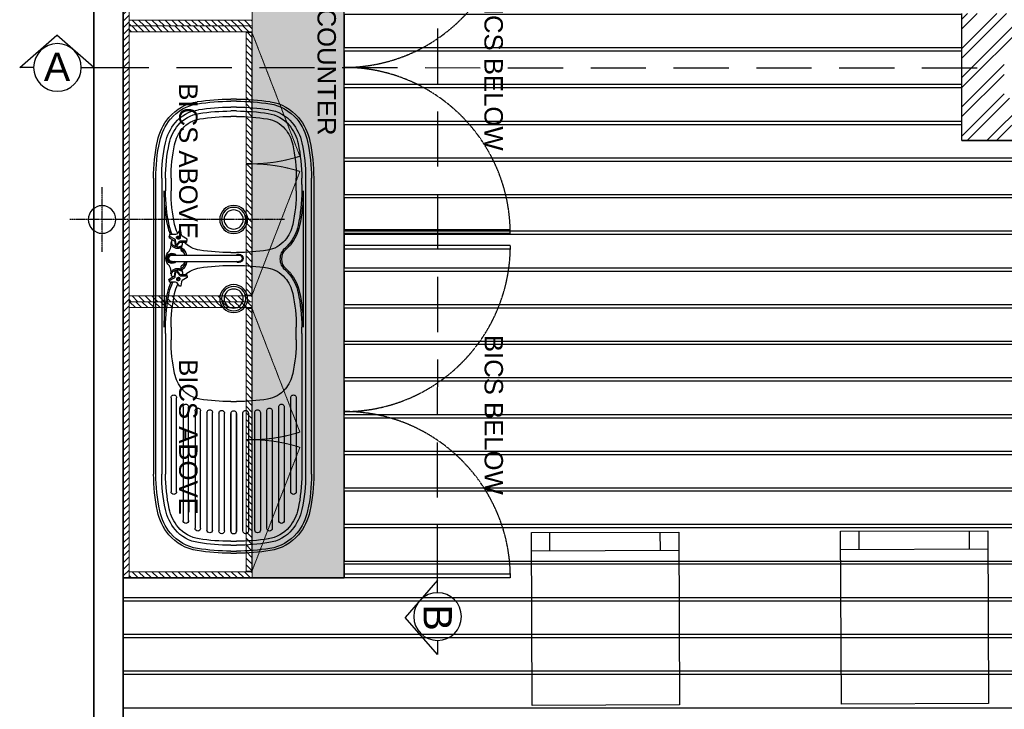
# Model space of a CAD drawing. Header units: millimetres. Extents: x -115474967 to 444143, y -74377 to 241828222.
# Tile 266 of 590: x -254329 to -251654, y 270650 to 272525. Entities that reach past the tile are written whole.
import ezdxf

# ---------------------------------------------------------------- set-up
doc = ezdxf.new("R2010")
doc.units = ezdxf.units.MM
doc.header["$MEASUREMENT"] = 0
for name, pattern in [('$0$DASHED2', [0.375, 0.25, -0.125]), ('2DASHED', [0.75, 0.5, -0.25]), ('CENTER2', [1.125, 0.75, -0.125, 0.125, -0.125]), ('Dashed', [280, 140, -140]), ('DASHED2', [0.375, 0.25, -0.125])]:
    doc.linetypes.add(name, pattern=pattern)
for name, color, linetype in [('0-ELEV.25', 4, 'Continuous'), ('00-2 Fittings', 8, 'Continuous'), ('00-2 Windows', 1, 'Continuous'), ('00-3 Elev 04', 8, 'Continuous'), ('00-4 Furnituire', 1, 'Continuous'), ('00-6 H-Brickwork', 9, 'Continuous'), ('CEIL-PLAN', 7, 'Continuous'), ('DIMS-50', 9, 'Continuous'), ('FITT-SANT', 5, 'Continuous'), ('JOIN-SEC.18', 9, 'Continuous'), ('JOIN-SEC.35', 2, 'Continuous'), ('Paving', 253, 'Continuous'), ('STRU-SLEEVE', 3, 'Continuous'), ('TEXT-20', 2, 'Continuous'), ('TEXT-50', 2, 'Continuous'), ('TEXT-REFN', 5, 'Continuous')]:
    doc.layers.add(name, color=color, linetype=linetype)
doc.layers.add('0_cons_01', color=40, linetype='Continuous', lineweight=0, plot=False)
doc.layers.add('G-____-____-TEXT', color=231, linetype='Continuous', lineweight=5)
doc.layers.add('Lines', color=1, linetype='Continuous', lineweight=9)
doc.styles.add('Arial_2', font='arial.ttf', dxfattribs={"height": 150})
doc.styles.add('TEXT-20', font='arial.ttf', dxfattribs={"height": 40})
doc.styles.add('TEXT-50', font='arial.ttf', dxfattribs={"height": 100})
pattern_1 = [(225, (-221138.323, -14631.661), (8.39689303, -8.39689303), [])]

# ---------------------------------------------------------------- blocks, each defined once
blk = doc.blocks.new('B_cobra sink mixer plan')
at = {"layer": 'FITT-SANT', "color": 9}
for p, q in [((-42.4, 2.9), (-46.2, 1.9)), ((-9, 0), (-9, -181.1)), ((9, 0), (9, -181.1)), ((42.4, 2.9), (46.2, 1.9)), ((-34.3, -27), (-38.2, -28.1)), ((34.3, -27), (38.2, -28.1))]:
    blk.add_line(p, q, dxfattribs=at)
at = {"layer": 'FITT-SANT', "color": 9, "elevation": 0}
for points in [[(-75.3, -23.3), (-76, -20.8, -0.309874), (-75.6, -19.7), (-67, -13.4, 0.236573), (-64.9, -9.4), (-64.8, 5.9, -0.336403), (-64, 6.8), (-61.6, 7.5, -0.336403), (-60.5, 7), (-52.7, -6.2, 0.236573), (-48.9, -8.6), (-38.3, -9.7, -0.309874), (-37.5, -10.5), (-36.8, -13, -0.309874), (-37.2, -14.1), (-45.8, -20.4, 0.236573), (-47.8, -24.3), (-48, -39.6, -0.336403), (-48.7, -40.6), (-51.1, -41.2, -0.336403), (-52.3, -40.8), (-60, -27.6, 0.236573), (-63.8, -25.2), (-74.4, -24, -0.309874)], [(75.3, -23.3), (76, -20.8, 0.309874), (75.6, -19.7), (67, -13.4, -0.236573), (64.9, -9.4), (64.8, 5.9, 0.336403), (64, 6.8), (61.6, 7.5, 0.336403), (60.5, 7), (52.7, -6.2, -0.236573), (48.9, -8.6), (38.3, -9.7, 0.309874), (37.5, -10.5), (36.8, -13, 0.309874), (37.2, -14.1), (45.8, -20.4, -0.236573), (47.8, -24.3), (48, -39.6, 0.336403), (48.7, -40.6), (51.1, -41.2, 0.336403), (52.3, -40.8), (60, -27.6, -0.236573), (63.8, -25.2), (74.4, -24, 0.309874)]]:
    blk.add_lwpolyline(points, format="xyb", close=True, dxfattribs=at)
for points in [[(-60.8, 7.3, -0.206916), (-60.2, 7.8), (-57.8, 8.5, -0.336403), (-56.7, 8), (-48.9, -5.1, 0.236573), (-45.1, -7.6), (-34.5, -8.7, -0.309874), (-33.7, -9.4), (-33, -12, -0.309874), (-33.3, -13), (-42, -19.3, 0.236573), (-44, -23.3), (-44.2, -38.6, -0.336403), (-44.9, -39.6), (-47.3, -40.2, -0.206965), (-48.1, -40.1, -0.206965)], [(60.8, 7.3, 0.206916), (60.2, 7.8), (57.8, 8.5, 0.336403), (56.7, 8), (48.9, -5.1, -0.236573), (45.1, -7.6), (34.5, -8.7, 0.309874), (33.7, -9.4), (33, -12, 0.309874), (33.3, -13), (42, -19.3, -0.236573), (44, -23.3), (44.2, -38.6, 0.336403), (44.9, -39.6), (47.3, -40.2, 0.206965), (48.1, -40.1, 0.206965)]]:
    blk.add_lwpolyline(points, format="xyb", dxfattribs=at)
at = {"layer": 'FITT-SANT', "color": 9}
for centre, radius, start, end in [((-40.6, 50.4), 47.4, 268.4804, 295.427), ((0, -9.5), 26.5, 90, 139.9474), ((0, 0), 14, 310.0052, 229.9948), ((0, 0), 11.5, 321.5, 218.5), ((0, 0), 9, 0, 180), ((0, -9.5), 26.5, 40.0526, 90), ((40.6, 50.4), 47.4, 244.573, 271.5196), ((-60.2, 22.2), 38.1, 256.1872, 256.6856), ((-25.2, -42.8), 18.3, 78.3724, 120.251), ((0, -9.5), 26.5, 215.7232, 250.1461), ((0, -9.5), 26.5, 289.8539, 324.2768), ((25.2, -42.8), 18.3, 59.749, 101.6276), ((60.2, 22.2), 38.1, 283.3144, 283.8128), ((0, -181.1, 0), 11.5, 141.5, 38.5), ((0, -181.1, 0), 9, 180, 0)]:
    blk.add_arc(centre, radius, start, end, dxfattribs=at)
at = {"layer": 'FITT-SANT', "color": 9, "extrusion": (0, 0, -1)}
blk.add_ellipse((-56.4, -16.9), major_axis=(0.78, -2.9), ratio=0.666667, dxfattribs=at)
at = {"layer": 'FITT-SANT', "color": 9}
blk.add_ellipse((56.4, -16.9), major_axis=(-0.78, -2.9), ratio=0.666667, dxfattribs=at)
for points, knots in [([(-50.9, -1.8), (-50.8, -1.7), (-50.7, -1.6), (-50.2, -0.9), (-49.8, -0.4), (-49, 0.4), (-48.5, 0.8), (-47.6, 1.4), (-47.1, 1.6), (-46.2, 1.9), (-45.7, 2), (-44.7, 2.1), (-44.1, 2.1), (-42.8, 2), (-42.1, 1.8), (-40.4, 1.1), (-39.6, 0.6), (-37.8, -0.7), (-37, -1.5), (-35.4, -3.3), (-34.7, -4.4), (-33.4, -6.7), (-32.8, -8), (-32, -10.6), (-31.7, -12), (-31.3, -14.7), (-31.3, -16), (-31.5, -18.4), (-31.6, -19.4), (-32.1, -21.2), (-32.4, -22.1), (-33.2, -23.8), (-33.7, -24.6), (-34.8, -26), (-35.4, -26.5), (-36.5, -27.4), (-37.1, -27.7), (-37.9, -28), (-38, -28), (-38.2, -28.1), (-38.7, -28.2), (-39.1, -28.3), (-40.5, -28.3), (-41.4, -28.2), (-42.9, -27.7), (-43.5, -27.5), (-44.1, -27.2)], [2.505296, 2.505296, 2.505296, 2.505296, 2.538489, 2.538489, 2.719254, 2.719254, 2.900018, 2.900018, 3.084977, 3.084977, 3.269936, 3.269936, 3.454895, 3.454895, 3.693516, 3.693516, 3.932138, 3.932138, 4.170759, 4.170759, 4.409381, 4.409381, 4.648002, 4.648002, 4.886624, 4.886624, 5.125245, 5.125245, 5.318081, 5.318081, 5.510917, 5.510917, 5.748549, 5.748549, 5.986181, 5.986181, 6.223814, 6.223814, 6.283185, 6.283185, 6.283185, 6.459041, 6.459041, 6.755231, 6.755231, 6.919474, 6.919474, 6.919474, 6.919474]), ([(-42.4, 2.9), (-42.1, 3), (-41.7, 3.1), (-40.9, 3.1), (-40.3, 3.1), (-39, 3), (-38.3, 2.8), (-36.6, 2.1), (-35.7, 1.6), (-34, 0.3), (-33.2, -0.5), (-31.6, -2.3), (-30.8, -3.4), (-29.6, -5.7), (-29, -7), (-28.2, -9.6), (-27.9, -11), (-27.5, -13.7), (-27.5, -15), (-27.7, -17.3), (-27.8, -18.3), (-28.3, -20.2), (-28.6, -21.1), (-29.4, -22.8), (-29.9, -23.6), (-31, -25), (-31.5, -25.5), (-32.7, -26.4), (-33.3, -26.7), (-34.1, -27), (-34.2, -27), (-34.4, -27), (-34.7, -27.1), (-34.9, -27.2), (-35.2, -27.2)], [3.141323, 3.141323, 3.141323, 3.141323, 3.269936, 3.269936, 3.454895, 3.454895, 3.693516, 3.693516, 3.932138, 3.932138, 4.170759, 4.170759, 4.409381, 4.409381, 4.648002, 4.648002, 4.886624, 4.886624, 5.125245, 5.125245, 5.318081, 5.318081, 5.510917, 5.510917, 5.748549, 5.748549, 5.986181, 5.986181, 6.223814, 6.223814, 6.283185, 6.283185, 6.283185, 6.387949, 6.387949, 6.387949, 6.387949]), ([(42.4, 2.9), (42.1, 3), (41.7, 3.1), (40.9, 3.1), (40.3, 3.1), (39, 3), (38.3, 2.8), (36.6, 2.1), (35.7, 1.6), (34, 0.3), (33.2, -0.5), (31.6, -2.3), (30.8, -3.4), (29.6, -5.7), (29, -7), (28.2, -9.6), (27.9, -11), (27.5, -13.7), (27.5, -15), (27.7, -17.3), (27.8, -18.3), (28.3, -20.2), (28.6, -21.1), (29.4, -22.8), (29.9, -23.6), (31, -25), (31.5, -25.5), (32.7, -26.4), (33.3, -26.7), (34.1, -27), (34.2, -27), (34.4, -27), (34.7, -27.1), (34.9, -27.2), (35.2, -27.2)], [3.141323, 3.141323, 3.141323, 3.141323, 3.269936, 3.269936, 3.454895, 3.454895, 3.693516, 3.693516, 3.932138, 3.932138, 4.170759, 4.170759, 4.409381, 4.409381, 4.648002, 4.648002, 4.886624, 4.886624, 5.125245, 5.125245, 5.318081, 5.318081, 5.510917, 5.510917, 5.748549, 5.748549, 5.986181, 5.986181, 6.223814, 6.223814, 6.283185, 6.283185, 6.283185, 6.387949, 6.387949, 6.387949, 6.387949]), ([(50.9, -1.8), (50.8, -1.7), (50.7, -1.6), (50.2, -0.9), (49.8, -0.4), (49, 0.4), (48.5, 0.8), (47.6, 1.4), (47.1, 1.6), (46.2, 1.9), (45.7, 2), (44.7, 2.1), (44.1, 2.1), (42.8, 2), (42.1, 1.8), (40.4, 1.1), (39.6, 0.6), (37.8, -0.7), (37, -1.5), (35.4, -3.3), (34.7, -4.4), (33.4, -6.7), (32.8, -8), (32, -10.6), (31.7, -12), (31.3, -14.7), (31.3, -16), (31.5, -18.4), (31.6, -19.4), (32.1, -21.2), (32.4, -22.1), (33.2, -23.8), (33.7, -24.6), (34.8, -26), (35.4, -26.5), (36.5, -27.4), (37.1, -27.7), (37.9, -28), (38, -28), (38.2, -28.1), (38.7, -28.2), (39.1, -28.3), (40.5, -28.3), (41.4, -28.2), (42.9, -27.7), (43.5, -27.5), (44.1, -27.2)], [2.505296, 2.505296, 2.505296, 2.505296, 2.538489, 2.538489, 2.719254, 2.719254, 2.900018, 2.900018, 3.084977, 3.084977, 3.269936, 3.269936, 3.454895, 3.454895, 3.693516, 3.693516, 3.932138, 3.932138, 4.170759, 4.170759, 4.409381, 4.409381, 4.648002, 4.648002, 4.886624, 4.886624, 5.125245, 5.125245, 5.318081, 5.318081, 5.510917, 5.510917, 5.748549, 5.748549, 5.986181, 5.986181, 6.223814, 6.223814, 6.283185, 6.283185, 6.283185, 6.459041, 6.459041, 6.755231, 6.755231, 6.919474, 6.919474, 6.919474, 6.919474]), ([(-55.1, -21.7), (-55.4, -21.8), (-55.7, -21.8), (-56.4, -21.8), (-56.7, -21.8), (-57.3, -21.6), (-57.6, -21.5), (-58.3, -21), (-58.8, -20.6), (-59.5, -19.7), (-59.8, -19.1), (-60.2, -18), (-60.4, -17.4), (-60.5, -16.3), (-60.5, -15.7), (-60.2, -14.5), (-60, -13.9), (-59.4, -13.1), (-59.1, -12.8), (-58.4, -12.3), (-58, -12.1), (-57.2, -11.9), (-56.7, -11.9), (-55.9, -12), (-55.5, -12.2), (-54.8, -12.5), (-54.5, -12.7), (-53.9, -13.2), (-53.7, -13.5), (-53, -14.5), (-52.6, -15.3), (-52.3, -17), (-52.2, -17.8), (-52.5, -19.1), (-52.7, -19.6), (-53.2, -20.4), (-53.5, -20.8), (-54.2, -21.4), (-54.7, -21.6), (-55.1, -21.7)], [0, 0, 0, 0, 0.19707, 0.19707, 0.39414, 0.39414, 0.591209, 0.591209, 1.001417, 1.001417, 1.411625, 1.411625, 1.821832, 1.821832, 2.229571, 2.229571, 2.637309, 2.637309, 2.89699, 2.89699, 3.156671, 3.156671, 3.416351, 3.416351, 3.676032, 3.676032, 3.935712, 3.935712, 4.195393, 4.195393, 4.783811, 4.783811, 5.37223, 5.37223, 5.694818, 5.694818, 6.017407, 6.017407, 6.283185, 6.283185, 6.283185, 6.283185]), ([(55.1, -21.7), (55.4, -21.8), (55.7, -21.8), (56.4, -21.8), (56.7, -21.8), (57.3, -21.6), (57.6, -21.5), (58.3, -21), (58.8, -20.6), (59.5, -19.7), (59.8, -19.1), (60.2, -18), (60.4, -17.4), (60.5, -16.3), (60.5, -15.7), (60.2, -14.5), (60, -13.9), (59.4, -13.1), (59.1, -12.8), (58.4, -12.3), (58, -12.1), (57.2, -11.9), (56.7, -11.9), (55.9, -12), (55.5, -12.2), (54.8, -12.5), (54.5, -12.7), (53.9, -13.2), (53.7, -13.5), (53, -14.5), (52.6, -15.3), (52.3, -17), (52.2, -17.8), (52.5, -19.1), (52.7, -19.6), (53.2, -20.4), (53.5, -20.8), (54.2, -21.4), (54.7, -21.6), (55.1, -21.7)], [0, 0, 0, 0, 0.19707, 0.19707, 0.39414, 0.39414, 0.591209, 0.591209, 1.001417, 1.001417, 1.411625, 1.411625, 1.821832, 1.821832, 2.229571, 2.229571, 2.637309, 2.637309, 2.89699, 2.89699, 3.156671, 3.156671, 3.416351, 3.416351, 3.676032, 3.676032, 3.935712, 3.935712, 4.195393, 4.195393, 4.783811, 4.783811, 5.37223, 5.37223, 5.694818, 5.694818, 6.017407, 6.017407, 6.283185, 6.283185, 6.283185, 6.283185])]:
    blk.add_open_spline(points, degree=3, knots=knots, dxfattribs=at)
blk = doc.blocks.new('BF10C_SINK double end')
at = {"layer": 'FITT-SANT', "linetype": 'Continuous'}
for p, q in [((-112.3, -140), (692.3, -140)), ((692.3, -146), (-112.3, -146)), ((-112.3, -187.5), (-95, -187.5)), ((-95, -187.5), (-77.7, -187.5)), ((292.7, -187.5), (310, -187.5)), ((310, -187.5), (327.3, -187.5)), ((-327.5, -365.4), (-327.5, -349.6)), ((-321.5, -365.4), (-321.5, -349.6)), ((-280, -357.5), (-280, -349.6)), ((-280, -365.4), (-280, -357.5)), ((90, -349.6), (90, -357.5)), ((90, -357.5), (90, -365.4)), ((125, -349.6), (125, -365.4)), ((495, -349.6), (495, -357.5)), ((495, -349.6), (495, -357.5)), ((495, -357.5), (495, -365.4)), ((495, -357.5), (495, -365.4)), ((901.5, -349.6), (901.5, -365.4)), ((907.5, -349.6), (907.5, -365.4)), ((-95, -527.5), (-112.3, -527.5)), ((-77.7, -527.5), (-95, -527.5)), ((310, -527.5), (292.7, -527.5)), ((327.3, -527.5), (310, -527.5)), ((692.3, -569), (-112.3, -569)), ((-112.3, -575), (692.3, -575))]:
    blk.add_line(p, q, dxfattribs=at)
at = {"layer": 'FITT-SANT', "color": 9, "linetype": 'Continuous'}
for p, q in [((-112.3, -162), (692.3, -162)), ((-112.3, -172.5), (-95, -172.5)), ((-95, -172.5), (-77.7, -172.5)), ((-77.7, -168.6), (292.7, -168.6)), ((310, -172.5), (292.7, -172.5)), ((310, -172.5), (692.3, -172.5)), ((484.5, -187.5), (740, -187.5)), ((740, -202.5), (484.5, -202.5)), ((509.7, -220), (818.6, -220)), ((818.6, -235), (509.7, -235)), ((520.5, -252.5), (674.2, -252.5)), ((674.2, -252.5), (839.5, -252.5)), ((674.2, -267.5), (520.5, -267.5)), ((524.6, -285), (674.2, -285)), ((839.5, -267.5), (674.2, -267.5)), ((674.2, -285), (844.4, -285)), ((674.2, -300), (524.6, -300)), ((526.3, -317.5), (674.2, -317.5)), ((844.4, -300), (674.2, -300)), ((674.2, -317.5), (846.9, -317.5)), ((674.2, -332.5), (526.3, -332.5)), ((846.9, -332.5), (674.2, -332.5)), ((-305.5, -365.4), (-305.5, -349.6)), ((-295, -365.4), (-295, -349.6)), ((674.2, -350), (527.5, -350)), ((527.5, -350), (674.2, -350)), ((674.2, -350), (527.5, -350)), ((527.5, -350), (674.2, -350)), ((527.5, -365), (674.2, -365)), ((674.2, -365), (527.5, -365)), ((674.2, -365), (527.5, -365)), ((527.5, -365), (674.2, -365)), ((674.2, -350), (847.5, -350)), ((847.5, -350), (674.2, -350)), ((674.2, -350), (847.5, -350)), ((847.5, -350), (674.2, -350)), ((847.5, -365), (674.2, -365)), ((674.2, -365), (847.5, -365)), ((674.2, -365), (847.5, -365)), ((847.5, -365), (674.2, -365)), ((875, -349.6), (875, -365.4)), ((885.5, -349.6), (885.5, -365.4)), ((674.2, -382.5), (526.3, -382.5)), ((526.3, -397.5), (674.2, -397.5)), ((846.9, -382.5), (674.2, -382.5)), ((674.2, -397.5), (846.9, -397.5)), ((674.2, -415), (524.6, -415)), ((844.4, -415), (674.2, -415)), ((674.2, -447.5), (520.5, -447.5)), ((524.6, -430), (674.2, -430)), ((674.2, -430), (844.4, -430)), ((839.5, -447.5), (674.2, -447.5)), ((818.6, -480), (509.7, -480)), ((520.5, -462.5), (674.2, -462.5)), ((674.2, -462.5), (839.5, -462.5)), ((509.7, -495), (818.6, -495)), ((740, -512.5), (484.5, -512.5)), ((484.5, -527.5), (740, -527.5)), ((-95, -542.5), (-112.3, -542.5)), ((-112.3, -553), (692.3, -553)), ((-95, -542.5), (-77.7, -542.5)), ((-77.7, -546.4), (292.7, -546.4)), ((310, -542.5), (292.7, -542.5)), ((310, -542.5), (692.3, -542.5))]:
    blk.add_line(p, q, dxfattribs=at)
for centre, radius in [((0, -357.5), 38), ((215, -357.5), 38), ((0, -357.5), 33), ((215, -357.5), 33)]:
    blk.add_circle(centre, radius, dxfattribs=at)
at = {"layer": 'FITT-SANT', "linetype": 'Continuous'}
for centre in [(0, -357.5), (215, -357.5)]:
    blk.add_circle(centre, 26, dxfattribs=at)
for centre, radius, start, end in [((-182.9, -295), 147.5, 101.8483, 129.6805), ((-182.9, -295), 141.5, 101.8436, 129.6799), ((-112.3, -622.5), 482.5, 89.9997, 102.071), ((-112.3, -622.5), 476.5, 89.9997, 102.0725), ((692.3, -622.5), 482.5, 77.929, 90.0003), ((692.3, -622.5), 476.5, 77.9275, 90.0003), ((762.9, -295), 141.5, 50.3201, 78.1564), ((762.9, -295), 147.5, 50.3195, 78.1517), ((-198.2, -276.5), 123.4, 129.7065, 171.6018), ((-198.2, -276.5), 117.4, 129.7072, 171.6168), ((778.2, -276.5), 117.4, 8.3832, 50.2928), ((778.2, -276.5), 123.4, 8.3982, 50.2935), ((-182.9, -295), 100, 101.7991, 129.6742), ((-112.3, -622.5), 435, 89.9997, 102.0841), ((-77.7, -622.5), 435, 77.9159, 90.0003), ((-7.1, -295), 100, 64.0357, 78.2009), ((-7.1, -295), 100, 56.3023, 57.2753), ((222.1, -295), 100, 101.7991, 117.3707), ((292.7, -622.5), 435, 89.9997, 102.0841), ((327.3, -622.5), 435, 77.9159, 90.0003), ((397.9, -295), 100, 50.3258, 78.2009), ((-198.2, -276.5), 75.9, 129.7145, 171.7691), ((8.2, -276.5), 75.9, 8.2309, 45.4168), ((206.8, -276.5), 75.9, 138.6036, 171.7691), ((413.2, -276.5), 75.9, 8.2309, 50.2855), ((255.3, -349.5), 582.8, 171.0076, 180.0032), ((255.3, -349.5), 576.8, 171.0044, 180.0032), ((255.3, -349.5), 535.3, 170.9786, 180.0033), ((-445.3, -349.5), 535.3, 359.9967, 9.0214), ((660.3, -349.5), 535.3, 170.9786, 180.0033), ((-40.3, -349.5), 535.3, 359.9967, 9.0214), ((324.7, -349.5), 576.8, 359.9968, 8.9956), ((324.7, -349.5), 582.8, 359.9968, 8.9924), ((255.3, -365.5), 582.8, 179.9968, 188.9924), ((255.3, -365.5), 576.8, 179.9968, 188.9956), ((255.3, -365.5), 535.3, 179.9967, 189.0214), ((-445.3, -365.5), 535.3, 350.9786, 0.0033), ((660.3, -365.5), 535.3, 179.9967, 189.0214), ((-40.3, -365.5), 535.3, 350.9786, 0.0033), ((324.7, -365.5), 576.8, 351.0044, 0.0032), ((324.7, -365.5), 582.8, 351.0076, 0.0032), ((-198.2, -438.5), 75.9, 188.2309, 230.2855), ((8.2, -438.5), 75.9, 309.7145, 351.7691), ((206.8, -438.5), 75.9, 188.2309, 230.2855), ((413.2, -438.5), 75.9, 309.7145, 351.7691), ((-198.2, -438.5), 123.4, 188.3982, 230.2935), ((-198.2, -438.5), 117.4, 188.3832, 230.2928), ((778.2, -438.5), 117.4, 309.7072, 351.6168), ((778.2, -438.5), 123.4, 309.7065, 351.6018), ((-182.9, -420), 100, 230.3258, 258.2009), ((-7.1, -420), 100, 281.7991, 309.6742), ((222.1, -420), 100, 230.3258, 258.2009), ((397.9, -420), 100, 281.7991, 309.6742), ((-182.9, -420), 147.5, 230.3195, 258.1517), ((-182.9, -420), 141.5, 230.3201, 258.1564), ((-112.3, -92.5), 435, 257.9159, 270.0003), ((-77.7, -92.5), 435, 269.9997, 282.0841), ((292.7, -92.5), 435, 257.9159, 270.0003), ((327.3, -92.5), 435, 269.9997, 282.0841), ((762.9, -420), 141.5, 281.8436, 309.6799), ((762.9, -420), 147.5, 281.8483, 309.6805), ((-112.3, -92.5), 476.5, 257.9275, 270.0003), ((692.3, -92.5), 476.5, 269.9997, 282.0725), ((-112.3, -92.5), 482.5, 257.929, 270.0003), ((692.3, -92.5), 482.5, 269.9997, 282.071)]:
    blk.add_arc(centre, radius, start, end, dxfattribs=at)
at = {"layer": 'FITT-SANT', "color": 9, "linetype": 'Continuous'}
for centre, radius, start, end in [((-182.9, -295), 125.5, 101.8293, 129.6782), ((-182.9, -295), 115, 101.8182, 129.6768), ((-112.3, -622.5), 460.5, 89.9997, 102.0765), ((-112.3, -622.5), 450, 89.9997, 102.0841), ((-77.7, -622.5), 453.9, 77.9159, 90.0003), ((-77.7, -622.5), 450, 77.9159, 90.0003), ((-7.1, -295), 115, 65.3719, 78.2009), ((-7.1, -295), 118.9, 66.2101, 78.2009), ((222.1, -295), 118.9, 101.7991, 115.7447), ((222.1, -295), 115, 101.7991, 116.6638), ((292.7, -622.5), 453.9, 89.9997, 102.0841), ((292.7, -622.5), 450, 89.9997, 102.0841), ((692.3, -622.5), 460.5, 77.9235, 90.0003), ((692.3, -622.5), 450, 77.9205, 90.0003), ((762.9, -295), 115, 50.3232, 78.1818), ((762.9, -295), 125.5, 50.3218, 78.1707), ((-198.2, -276.5), 101.4, 129.7093, 171.6637), ((-198.2, -276.5), 90.9, 129.7111, 171.7014), ((-7.1, -295), 115, 57.0415, 58.0428), ((-7.1, -295), 115, 50.3258, 50.58), ((8.2, -276.5), 94.8, 50.2326, 50.2855), ((484.5, -195), 7.5, 90, 270), ((740, -195), 7.5, 270, 90), ((778.2, -276.5), 90.9, 8.2986, 50.2889), ((778.2, -276.5), 101.4, 8.3363, 50.2907), ((8.2, -276.5), 90.9, 40.9493, 42.1432), ((107.5, -190.3), 40.5, 220.9493, 254.4587), ((107.5, -190.3), 36.6, 222.0137, 252.7438), ((107.5, -190.3), 36.6, 281.2697, 317.2595), ((107.5, -190.3), 40.5, 280.1667, 319.0507), ((206.8, -276.5), 90.9, 138.713, 139.0507), ((509.7, -227.5), 7.5, 90, 270), ((818.6, -227.5), 7.5, 270, 90), ((255.3, -349.5), 560.8, 170.9954, 180.0032), ((255.3, -349.5), 550.3, 170.9889, 180.0032), ((520.5, -260), 7.5, 90, 270), ((839.5, -260), 7.5, 270, 90), ((324.7, -349.5), 550.3, 359.9968, 9.0111), ((324.7, -349.5), 560.8, 359.9968, 9.0046), ((524.6, -292.5), 7.5, 90, 270), ((844.4, -292.5), 7.5, 270, 90), ((526.9, -325), 7.5, 90, 270), ((846.9, -325), 7.5, 270, 90), ((255.3, -365.5), 560.8, 179.9968, 189.0046), ((255.3, -365.5), 550.3, 179.9968, 189.0111), ((527.5, -357.5), 7.5, 90, 270), ((527.5, -357.5), 7.5, 90, 270), ((527.5, -357.5), 7.5, 90, 270), ((527.5, -357.5), 7.5, 90, 270), ((847.5, -357.5), 7.5, 270, 90), ((847.5, -357.5), 7.5, 270, 90), ((847.5, -357.5), 7.5, 270, 90), ((847.5, -357.5), 7.5, 270, 90), ((324.7, -365.5), 550.3, 350.9889, 0.0032), ((324.7, -365.5), 560.8, 350.9954, 0.0032), ((526.9, -390), 7.5, 90, 270), ((846.9, -390), 7.5, 270, 90), ((524.6, -422.5), 7.5, 90, 270), ((844.4, -422.5), 7.5, 270, 90), ((-198.2, -438.5), 101.4, 188.3363, 230.2907), ((-198.2, -438.5), 90.9, 188.2986, 230.2889), ((520.5, -455), 7.5, 90, 270), ((778.2, -438.5), 90.9, 309.7111, 351.7014), ((839.5, -455), 7.5, 270, 90), ((778.2, -438.5), 101.4, 309.7093, 351.6637), ((509.7, -487.5), 7.5, 90, 270), ((818.6, -487.5), 7.5, 270, 90), ((8.2, -438.5), 90.9, 309.7145, 319.0507), ((8.2, -438.5), 94.8, 309.7145, 319.0507), ((107.5, -524.7), 40.5, 40.9493, 139.0507), ((107.5, -524.7), 36.6, 40.9493, 139.0507), ((206.8, -438.5), 94.8, 220.9493, 230.2855), ((206.8, -438.5), 90.9, 220.9493, 230.2855), ((-182.9, -420), 125.5, 230.3218, 258.1707), ((-182.9, -420), 115, 230.3232, 258.1818), ((-112.3, -92.5), 450, 257.9205, 270.0003), ((-77.7, -92.5), 450, 269.9997, 282.0841), ((-7.1, -420), 115, 281.7991, 309.6742), ((-7.1, -420), 118.9, 281.7991, 309.6742), ((222.1, -420), 118.9, 230.3258, 258.2009), ((222.1, -420), 115, 230.3258, 258.2009), ((292.7, -92.5), 450, 257.9159, 270.0003), ((484.5, -520), 7.5, 90, 270), ((692.3, -92.5), 450, 269.9997, 282.0795), ((740, -520), 7.5, 270, 90), ((762.9, -420), 115, 281.8182, 309.6768), ((762.9, -420), 125.5, 281.8293, 309.6782), ((-112.3, -92.5), 460.5, 257.9235, 270.0003), ((-77.7, -92.5), 453.9, 269.9997, 282.0841), ((292.7, -92.5), 453.9, 257.9159, 270.0003), ((692.3, -92.5), 460.5, 269.9997, 282.0765)]:
    blk.add_arc(centre, radius, start, end, dxfattribs=at)
at = {"layer": 'STRU-SLEEVE', "color": 9, "linetype": 'CENTER2'}
for p, q in [((0, -495.4), (0, 87.5)), ((87.5, 0), (-87.5, 0))]:
    blk.add_line(p, q, dxfattribs=at)
at = {"layer": 'STRU-SLEEVE'}
blk.add_circle((0, 0), 37.5, dxfattribs=at)
at = {"layer": 'FITT-SANT'}
blk.add_blockref('B_cobra sink mixer plan', (105.6, -190.3), dxfattribs=at)
blk = doc.blocks.new('A$C69671385')
at = {"layer": 'DIMS-50', "color": 3}
for p, q in [((0, 168.7), (262.1, 397.3)), ((524.2, 168.7), (262.1, 397.3)), ((88.2, 168.7), (0, 168.7)), ((425.6, 168.7), (524.2, 168.7))]:
    blk.add_line(p, q, dxfattribs=at)
at = {"layer": 'TEXT-REFN'}
blk.add_circle((256.9, 168.7), 168.7, dxfattribs=at)
blk = doc.blocks.new('123456')
at = {"layer": '00-6 H-Brickwork'}
h = blk.add_hatch(dxfattribs=at)
h.set_pattern_fill('ANSI32', color=256, scale=150, angle=450, style=0)
h.set_pattern_definition([(135, (-221138.323, -14631.66), (-39.774756, -39.774756), []), (135, (-221138.323, -14605.145), (-39.774756, -39.774756), [])])
h.paths.add_polyline_path([(-252412.2, 265618.6), (-252632.2, 265618.6), (-252632.2, 265532.8), (-252702.2, 265532.8), (-252702.2, 265422.5), (-252632.2, 265422.5), (-252632.2, 263931.1), (-252522.8, 263931.1), (-252412.2, 263931.6)])
h.paths.add_polyline_path([(-262593.4, 265422.5), (-262517.9, 265422.5), (-262517.9, 265477.6), (-262518.1, 265532.8), (-262593.4, 265532.8), (-262593.4, 265618.6), (-262938.4, 265618.6), (-262938.4, 263801.9), (-262593.4, 263801.9)])
h.paths.add_polyline_path([(-262823.4, 265503.6), (-262708.4, 265503.6), (-262708.4, 263916.9), (-262823.4, 263916.9)], flags=16)
at = {"layer": 'JOIN-SEC.18', "linetype": 'Dashed'}
h = blk.add_hatch(dxfattribs=at)
h.set_pattern_fill('SWAMP', color=8, scale=50)
h.set_pattern_definition([(0, (-221138.323, -14631.66), (25, 43.30127), [6.25, -43.75]), (90, (-221135.198, -14631.661), (-25, 43.3012702), [3.125, -83.47754]), (90, (-221134.417, -14631.661), (-25, 43.3012702), [2.5, -84.10254]), (90, (-221135.98, -14631.661), (-25, 43.3012702), [2.5, -84.10254]), (60, (-221133.635, -14631.66), (-25, 43.30127), [2, -48]), (120, (-221136.76, -14631.66), (-50, 2e-08), [2, -48])])
h.paths.add_polyline_path([(-263852.3, 262862.1), (-263602.3, 262862.1), (-263602.3, 262123.3), (-261404.8, 262123.3), (-261404.8, 261873.3), (-263852.3, 261873.3)])
at = {"layer": 'Paving', "linetype": 'DASHED2', "lineweight": 0, "ltscale": 0.05, "true_color": 0x939598}
h = blk.add_hatch(dxfattribs=at)
h.set_pattern_fill('ANSI31', color=252, scale=4, angle=90)
h.set_pattern_definition([(135, (-361821.917, 402966.346), (-8.9802561, -8.9802561), [])])
h.paths.add_polyline_path([(-264104.3, 261604.9), (-264202.3, 261604.6), (-264202.3, 262862.1), (-264186.3, 262862.1), (-264186.3, 261620.9), (-264088.1, 261620.9), (-264088.1, 261539.3), (-261405.1, 261539.3), (-261404.8, 261523.3), (-264088.1, 261522.9), (-264103.9, 261522.9)])
h = blk.add_hatch(dxfattribs=at)
h.set_pattern_fill('ANSI31', color=252, scale=95, angle=180)
h.set_pattern_definition(pattern_1)
h.paths.add_polyline_path([(-263639.1, 261873.3), (-263655.1, 261873.3), (-263655.1, 261539.3), (-263639.1, 261539.3)])
h.paths.add_polyline_path([(-264141.3, 261682.8), (-263693.2, 261682.8), (-263693.2, 261785.8), (-264141.3, 261785.8)], flags=9)
h.paths.add_polyline_path([(-263664.1, 262089.4), (-263664.1, 262789.6), (-263767.1, 262789.6), (-263767.1, 262089.4)], flags=9)
h.paths.add_polyline_path([(-263298.4, 262023.8), (-262598.1, 262023.8), (-262598.1, 262126.8), (-263298.4, 262126.8)], flags=9)
h.paths.add_polyline_path([(-263516.7, 261647), (-263068.6, 261647), (-263068.6, 261750), (-263516.7, 261750)], flags=9)
h.paths.add_polyline_path([(-262766.7, 261647), (-262318.6, 261647), (-262318.6, 261750), (-262766.7, 261750)], flags=9)
h.paths.add_polyline_path([(-262016.7, 261647), (-261568.6, 261647), (-261568.6, 261750), (-262016.7, 261750)], flags=9)
h.paths.add_polyline_path([(-263895.5, 262255.8), (-263895.5, 262769.8), (-264082.7, 262769.8), (-264082.7, 262255.8)], flags=9)
h = blk.add_hatch(dxfattribs=at)
h.set_pattern_fill('ANSI31', color=252, scale=4, angle=180)
h.set_pattern_definition([(225, (-403793.317, 163903.658), (8.9802561, -8.9802561), [])])
h.paths.add_polyline_path([(-262905.1, 261539.3), (-262921.1, 261539.3), (-262921.1, 261873.3), (-262905.1, 261873.3)])
h = blk.add_hatch(dxfattribs=at)
h.set_pattern_fill('ANSI31', color=252, scale=95, angle=180)
h.set_pattern_definition(pattern_1)
h.paths.add_polyline_path([(-262889.1, 261539.3), (-262905.1, 261539.3), (-262905.1, 261873.3), (-262889.1, 261873.3)])
h.paths.add_polyline_path([(-262139.1, 261539.3), (-262155.1, 261539.3), (-262155.1, 261873.3), (-262139.1, 261873.3)])
h = blk.add_hatch(dxfattribs=at)
h.set_pattern_fill('ANSI31', color=252, scale=4, angle=180)
h.set_pattern_definition([(225, (-405653.318, 163903.658), (8.9802561, -8.9802561), [])])
h.paths.add_polyline_path([(-262530.6, 261873.1), (-262887.1, 261873.1), (-262887.1, 261857.1), (-262530.6, 261857.1)])
h.paths.add_polyline_path([(-262529.5, 261873.1), (-262173, 261873.1), (-262173, 261857.1), (-262529.5, 261857.1)])
h = blk.add_hatch(dxfattribs=at)
h.set_pattern_fill('ANSI31', color=252, scale=4, angle=180)
h.set_pattern_definition([(225, (-403043.318, 163903.658), (8.9802561, -8.9802561), [])])
h.paths.add_polyline_path([(-262155.1, 261539.3), (-262171.1, 261539.3), (-262171.1, 261873.3), (-262155.1, 261873.3)])
h = blk.add_hatch(dxfattribs=at)
h.set_pattern_fill('ANSI31', color=252, scale=4, angle=180)
h.set_pattern_definition([(225, (-404903.319, 163903.658), (8.9802561, -8.9802561), [])])
h.paths.add_polyline_path([(-261780.6, 261873.1), (-262137.1, 261873.1), (-262137.1, 261857.1), (-261780.6, 261857.1)])
h.paths.add_polyline_path([(-261779.5, 261873.1), (-261423, 261873.1), (-261423, 261857.1), (-261779.5, 261857.1)])
h = blk.add_hatch(dxfattribs=at)
h.set_pattern_fill('ANSI31', color=252, scale=4, angle=180)
h.set_pattern_definition([(225, (-402293.319, 163903.658), (8.9802561, -8.9802561), [])])
h.paths.add_polyline_path([(-261405.1, 261539.3), (-261421.1, 261539.3), (-261421.1, 261873.3), (-261405.1, 261873.3)])
at = {"layer": '0-ELEV.25'}
blk.add_line((-262593.4, 263801.9), (-262938.4, 263801.9), dxfattribs=at)
blk.add_lwpolyline([(-262593.4, 263801.9), (-262593.4, 265422.5)], dxfattribs=at)
at = {"layer": '00-2 Fittings'}
blk.add_lwpolyline([(-264202.3, 262862.1), (-264202.3, 261604.6), (-264104.3, 261604.9), (-264103.9, 261522.9), (-261404.8, 261523.3), (-261404.8, 262123.3), (-263602.3, 262123.3), (-263602.3, 262862.1)], close=True, dxfattribs=at)
at = {"layer": '00-2 Windows'}
for points in [[(-263829.3, 261523.3), (-257409.3, 261523.3), (-257409.3, 261523.3), (-263829.3, 261523.3)], [(-257409.3, 261443.3), (-263829.3, 261443.3), (-263829.3, 261443.3), (-257409.3, 261443.3)]]:
    blk.add_lwpolyline(points, close=True, dxfattribs=at)
at = {"layer": '00-3 Elev 04'}
for points in [[(-262536.5, 262123.3), (-262446.5, 262123.3), (-262446.5, 265532.8), (-262518.1, 265532.8), (-262517.7, 265422.5), (-262536.5, 265422.5)], [(-262437.6, 262123.3), (-262347.6, 262123.3), (-262347.6, 265532.8), (-262437.6, 265532.8)], [(-262337.7, 262123.3), (-262247.7, 262123.3), (-262247.7, 265532.8), (-262337.7, 265532.8)], [(-262237.7, 262123.3), (-262147.7, 262123.3), (-262147.7, 265532.8), (-262237.7, 265532.8)], [(-262137.8, 262123.3), (-262047.8, 262123.3), (-262047.8, 265532.8), (-262137.8, 265532.8)], [(-262038.9, 262123.3), (-261948.9, 262123.3), (-261948.9, 265532.8), (-262038.9, 265532.8)], [(-261939, 262123.3), (-261849, 262123.3), (-261849, 265532.8), (-261939, 265532.8)], [(-261839, 262123.3), (-261749, 262123.3), (-261749, 265532.8), (-261839, 265532.8)], [(-261739.1, 262123.3), (-261649.1, 262123.3), (-261649.1, 265532.8), (-261739.1, 265532.8)], [(-261640.2, 262123.3), (-261550.2, 262123.3), (-261550.2, 265532.8), (-261640.2, 265532.8)], [(-261540.2, 262123.3), (-261450.2, 262123.3), (-261450.2, 265532.8), (-261540.2, 265532.8)], [(-261404.8, 261523.3), (-261351.3, 261523.3), (-261351.3, 265532.8), (-261441.3, 265532.8), (-261441.3, 262123.3), (-261404.8, 262123.3)], [(-261341.4, 261523.3), (-261251.4, 261523.3), (-261251.4, 265532.8), (-261341.4, 265532.8)], [(-261241.5, 261523.3), (-261151.5, 261523.3), (-261151.5, 265532.8), (-261241.5, 265532.8)], [(-261141.5, 261523.3), (-261051.5, 261523.3), (-261051.5, 265532.8), (-261141.5, 265532.8)], [(-262636.5, 262123.3), (-262546.5, 262123.3), (-262546.5, 265422.5), (-262593.4, 265422.5), (-262593.4, 263801.9), (-262636.5, 263801.9)], [(-262936.4, 262123.3), (-262846.4, 262123.3), (-262846.4, 263801.9), (-262936.4, 263801.9)], [(-262836.5, 262123.3), (-262746.5, 262123.3), (-262746.5, 263801.9), (-262836.5, 263801.9)], [(-262736.5, 262123.3), (-262646.5, 262123.3), (-262646.5, 263801.9), (-262736.5, 263801.9)]]:
    blk.add_lwpolyline(points, close=True, dxfattribs=at)
at = {"layer": '00-4 Furnituire', "color": 251, "true_color": 0x636466}
for p, q in [((-261482.7, 263872.4), (-261481, 263472.4)), ((-261482.5, 263822.4), (-261532.5, 263822.2)), ((-261481.2, 263522.4), (-261531.2, 263522.2)), ((-261479.1, 263032.5), (-261477.4, 262632.5)), ((-261478.9, 262982.5), (-261528.9, 262982.3)), ((-261477.6, 262682.5), (-261527.6, 262682.3))]:
    blk.add_line(p, q, dxfattribs=at)
at = {"layer": '00-4 Furnituire', "color": 251, "true_color": 0x636466, "flags": 128}
for points in [[(-261062.7, 263874.2), (-261061, 263474.2), (-261531, 263472.2), (-261532.7, 263872.2)], [(-261059.1, 263034.3), (-261057.4, 262634.3), (-261527.4, 262632.3), (-261529.1, 263032.3)]]:
    blk.add_lwpolyline(points, close=True, dxfattribs=at)
at = {"layer": '0_cons_01'}
blk.add_lwpolyline([(-263852.3, 262862.1), (-263602.3, 262862.1), (-263602.3, 262123.3), (-261404.8, 262123.3), (-261404.8, 261873.3), (-263852.3, 261873.3)], close=True, dxfattribs=at)
at = {"layer": 'CEIL-PLAN', "color": 6, "linetype": '2DASHED', "ltscale": 300}
for points in [[(-262792.1, 261443.3), (-262790.7, 263916.9)], [(-261397.8, 262377.3), (-264285.6, 262378.7)]]:
    blk.add_lwpolyline(points, dxfattribs=at)
at = {"layer": 'JOIN-SEC.35', "linetype": '$0$DASHED2'}
for p, q in [((-262350.4, 262574.7), (-262350.4, 262123)), ((-262340.4, 262574.8), (-262340.4, 262123)), ((-262308.4, 262575.2), (-262308.4, 262123.3)), ((-262298.4, 262575), (-262298.4, 262123.3)), ((-261414.8, 262575), (-261414.8, 262123.3)), ((-261404.8, 262575.2), (-261404.8, 262123.3))]:
    blk.add_line(p, q, dxfattribs=at)
for centre, start, end in [((-263244.1, 262123), 0, 90), ((-262340.4, 262123), 90, 180), ((-262308.4, 262123.3), 0, 90), ((-261404.8, 262123.3), 90, 180)]:
    blk.add_arc(centre, 451.8, start, end, dxfattribs=at)
at = {"layer": 'Lines', "color": 1, "linetype": '$0$DASHED2', "true_color": 0xff0000}
for p, q in [((-262887.1, 261873.1), (-262550.9, 262003.3)), ((-262173, 261873.1), (-262509.3, 262003.3)), ((-262137.1, 261873.1), (-261800.9, 262003.3)), ((-261423, 261873.1), (-261759.3, 262003.3))]:
    blk.add_line(p, q, dxfattribs=at)
at = {"layer": 'Lines', "color": 1, "true_color": 0xff0000}
for points in [[(-264104.3, 261604.9), (-264202.3, 261604.6), (-264202.3, 262862.1), (-264186.3, 262862.1), (-264186.3, 261620.9), (-264088.1, 261620.9), (-264088.1, 261539.3), (-261405.1, 261539.3), (-261404.8, 261523.3), (-264088.1, 261522.9), (-264103.9, 261522.9)], [(-262905.1, 261539.3), (-262921.1, 261539.3), (-262921.1, 261873.3), (-262905.1, 261873.3)], [(-262889.1, 261539.3), (-262905.1, 261539.3), (-262905.1, 261873.3), (-262889.1, 261873.3)], [(-262530.6, 261873.1), (-262887.1, 261873.1), (-262887.1, 261857.1), (-262530.6, 261857.1)], [(-262529.5, 261873.1), (-262173, 261873.1), (-262173, 261857.1), (-262529.5, 261857.1)], [(-262155.1, 261539.3), (-262171.1, 261539.3), (-262171.1, 261873.3), (-262155.1, 261873.3)], [(-262139.1, 261539.3), (-262155.1, 261539.3), (-262155.1, 261873.3), (-262139.1, 261873.3)], [(-261780.6, 261873.1), (-262137.1, 261873.1), (-262137.1, 261857.1), (-261780.6, 261857.1)], [(-261779.5, 261873.1), (-261423, 261873.1), (-261423, 261857.1), (-261779.5, 261857.1)], [(-261405.1, 261539.3), (-261421.1, 261539.3), (-261421.1, 261873.3), (-261405.1, 261873.3)]]:
    blk.add_lwpolyline(points, close=True, dxfattribs=at)
at = {"layer": 'Lines', "color": 1, "linetype": '$0$DASHED2', "true_color": 0xff0000}
for centre, start, end in [((-262952.8, 261873.1), 357.8296, 17.95), ((-262107.4, 261873.1), 162.05, 182.1704), ((-262202.8, 261873.1), 357.8296, 17.95), ((-261357.4, 261873.1), 162.05, 182.1704)]:
    blk.add_arc(centre, 422.5, start, end, dxfattribs=at)
at = {"layer": 'DIMS-50', "color": 3, "xscale": -0.3839999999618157, "yscale": 0.3839999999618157, "zscale": 0.3839999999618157}
for p, rotation in [((-261397.8, 262442.1), 179.9999999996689), ((-262727.3, 261443.3), 89.9999999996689)]:
    blk.add_blockref('A$C69671385', p, dxfattribs=dict(at, rotation=rotation))
at = {"layer": 'FITT-SANT', "xscale": -1, "rotation": 180.0022680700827}
blk.add_blockref('BF10C_SINK double end', (-262378.8, 261465.8), dxfattribs=at)
at = {"layer": 'G-____-____-TEXT', "color": 7, "insert": (-263282.2, 262101.1), "char_height": 50, "width": 736.379, "attachment_point": 1, "style": 'Arial_2'}
blk.add_mtext('GRANITE COUNTER', dxfattribs=at)
at = {"layer": 'TEXT-20', "color": 7, "linetype": 'Continuous', "char_height": 50, "width": 1258.072, "attachment_point": 1, "style": 'TEXT-20'}
for insert in [(-262749.1, 261725.1), (-261999.1, 261725.1)]:
    blk.add_mtext('{\\C1;\\c255;BICS ABOVE}', dxfattribs=dict(at, insert=insert))
at = {"layer": 'TEXT-50', "linetype": 'Continuous', "char_height": 50, "width": 6162.424, "attachment_point": 1, "line_spacing_factor": 0.938532, "style": 'TEXT-50'}
for insert in [(-263000.7, 262554.6), (-262065, 262555)]:
    blk.add_mtext('BICS BELOW', dxfattribs=dict(at, insert=insert))
at = {"layer": 'TEXT-REFN', "color": 2, "linetype": 'Continuous', "style": 'TEXT-20'}
blk.add_text('B', height=76.8, dxfattribs=at).set_placement((-261332.2, 262339.3))
blk.add_text('A', height=76.8, rotation=90, dxfattribs=at).set_placement((-262755.3, 261307.6))

msp = doc.modelspace()

# ---------------------------------------------------------------- block references
at = {"layer": '0_cons_01', "rotation": 270}
msp.add_blockref('123456', (-515571.13605, 9603.23556), dxfattribs=at)

doc.saveas('drawing.dxf')
